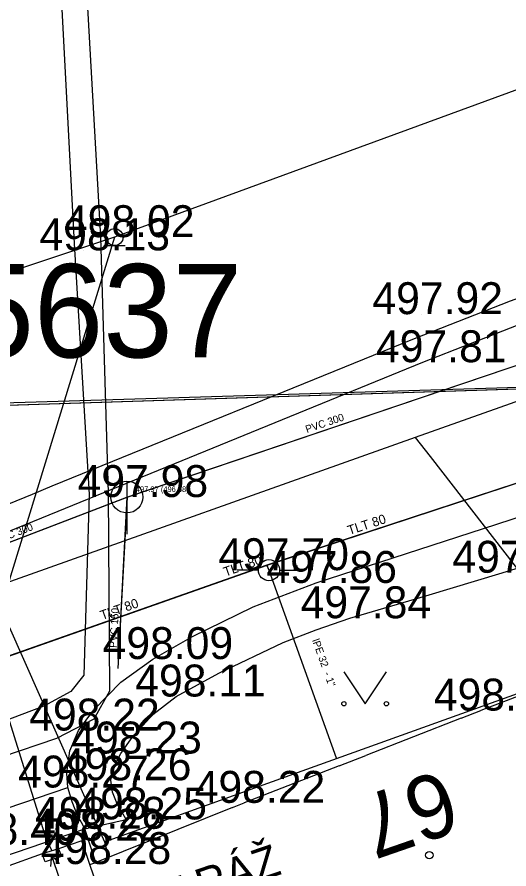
# Model space of a CAD drawing. Extents: x -669642 to -669119, y -1131006 to -1130466.
# Drawn here: x -669629.16 to -669617.6, y -1130641.28 to -1130621.24 of the extents above; entities that cross this region are included whole.
import ezdxf

# ---------------------------------------------------------------- set-up
doc = ezdxf.new("R2010")
doc.units = 0
for name, color, linetype in [('G_Bod_tecka', 7, 'Continuous'), ('G_Bod_vyska', 7, 'Continuous'), ('G_Budovy-znacky', 7, 'Continuous'), ('G_Budovy_Objekty', 7, 'Continuous'), ('G_Budovy_vstupy', 7, 'Continuous'), ('G_Cesty_Schody', 7, 'Continuous'), ('G_Cisla_orientacni', 7, 'Continuous'), ('G_Plochy_zpevnene', 7, 'Continuous'), ('G_Ploty', 7, 'Continuous'), ('G_Popisy_objektu', 7, 'Continuous'), ('G_Site-kanalizace', 7, 'Continuous'), ('G_Site-Rozvadece', 7, 'Continuous'), ('G_Site-Sloupy', 7, 'Continuous'), ('G_Site-vodovod', 7, 'Continuous'), ('G_Z_ELsilove_nadz_kotovane', 7, 'Continuous'), ('G_Z_ELsilove_podz_kotovane', 7, 'Continuous'), ('G_Z_ELsilove_zrusene', 7, 'Continuous'), ('G_Z_KANAL_podz_kotovane', 7, 'Continuous'), ('G_Z_PLYNY_podz_geodeticky', 7, 'Continuous'), ('G_Z_SPOJE_nadz_kotovane', 7, 'Continuous'), ('G_Z_VODA_podz_kotovane', 7, 'Continuous'), ('G_Zelen-Znacky', 7, 'Continuous'), ('Vrstva 11', 7, 'Continuous'), ('Vrstva 2', 7, 'Continuous'), ('Vrstva 26', 7, 'Continuous'), ('Vrstva 3', 7, 'Continuous'), ('Vrstva 4', 7, 'Continuous'), ('Vrstva 6', 7, 'Continuous'), ('Vrstva 62', 7, 'Continuous'), ('Vrstva 8', 7, 'Continuous')]:
    doc.layers.add(name, color=color, linetype=linetype)

msp = doc.modelspace()

# ---------------------------------------------------------------- linework, layer by layer
at = {"layer": 'G_Bod_tecka'}
for p, q in [((-669626.87, -1130626.42), (-669626.87, -1130626.42)), ((-669627.61, -1130626.73), (-669627.61, -1130626.73)), ((-669619.65, -1130628.23), (-669619.65, -1130628.23)), ((-669619.62, -1130629.36), (-669619.62, -1130629.36)), ((-669626.58, -1130632.53), (-669626.58, -1130632.53)), ((-669623.24, -1130634.25), (-669623.24, -1130634.25)), ((-669617.76, -1130634.31), (-669617.76, -1130634.31)), ((-669622.13, -1130634.55), (-669622.13, -1130634.55)), ((-669621.34, -1130635.38), (-669621.34, -1130635.38)), ((-669625.97, -1130636.34), (-669625.97, -1130636.34)), ((-669625.42, -1130637.22), (-669625.42, -1130637.22)), ((-669618.26, -1130637.55), (-669618.26, -1130637.55)), ((-669627.72, -1130638.02), (-669627.72, -1130638.02)), ((-669626.72, -1130638.56), (-669626.72, -1130638.56)), ((-669626.96, -1130639.19), (-669626.96, -1130639.19)), ((-669627.97, -1130639.36), (-669627.97, -1130639.36)), ((-669623.82, -1130639.72), (-669623.82, -1130639.72)), ((-669626.6, -1130640.11), (-669626.6, -1130640.11)), ((-669627.57, -1130640.33), (-669627.57, -1130640.33)), ((-669627.64, -1130640.61), (-669627.64, -1130640.61)), ((-669627.44, -1130641.16), (-669627.44, -1130641.16))]:
    msp.add_line(p, q, dxfattribs=at)
at = {"layer": 'G_Budovy-znacky'}
msp.add_circle((-669619.47, -1130640.951), 0.0875, dxfattribs=at)
at = {"layer": 'G_Budovy_Objekty'}
for p, q in [((-669618.72, -1130637.73), (-669618.26, -1130637.55)), ((-669621.59, -1130638.85), (-669620.96, -1130638.61)), ((-669624.1, -1130639.83), (-669623.82, -1130639.72)), ((-669627.64, -1130640.61), (-669628.19, -1130640.8)), ((-669627.45, -1130641.17), (-669627.64, -1130640.61)), ((-669628.19, -1130640.8), (-669628.57, -1130640.92)), ((-669628.57, -1130640.92), (-669629.44, -1130641.23)), ((-669627.45, -1130641.17), (-669627.31, -1130641.12)), ((-669626.02, -1130645.34), (-669627.45, -1130641.17))]:
    msp.add_line(p, q, dxfattribs=at)
at = {"layer": 'G_Budovy_vstupy'}
for p, q in [((-669615.89, -1130636.64), (-669618.26, -1130637.55)), ((-669618.72, -1130637.73), (-669620.96, -1130638.61)), ((-669621.59, -1130638.85), (-669623.82, -1130639.72)), ((-669624.1, -1130639.83), (-669627.31, -1130641.12))]:
    msp.add_line(p, q, dxfattribs=at)
at = {"layer": 'G_Cesty_Schody'}
msp.add_lwpolyline([(-669627.57, -1130640.33), (-669627.65, -1130640.18), (-669627.74, -1130640.02), (-669627.87, -1130639.7), (-669627.97, -1130639.36)], dxfattribs=at)
at = {"layer": 'G_Plochy_zpevnene'}
for points in [[(-669636.96, -1130636.44), (-669628.58, -1130633.02), (-669619.62, -1130629.36), (-669617.38, -1130628.48), (-669615.68, -1130627.86), (-669614.39, -1130627.44), (-669612.44, -1130626.93), (-669611.45, -1130626.74), (-669610.45, -1130626.6), (-669602.13, -1130625.68), (-669593.8, -1130624.74)], [(-669628.34, -1130632.27), (-669619.82, -1130628.8), (-669617.56, -1130627.92), (-669615.85, -1130627.3), (-669614.55, -1130626.88), (-669612.57, -1130626.37), (-669611.57, -1130626.17), (-669610.52, -1130626.01)], [(-669626.6, -1130640.11), (-669626.71, -1130639.92), (-669626.81, -1130639.74), (-669626.92, -1130639.47), (-669626.96, -1130639.19), (-669626.89, -1130638.87), (-669626.72, -1130638.56), (-669626.44, -1130638.16), (-669625.97, -1130637.64), (-669625.42, -1130637.22), (-669624.42, -1130636.67), (-669622.91, -1130635.95), (-669622.13, -1130635.65), (-669621.34, -1130635.38), (-669619.55, -1130634.85), (-669617.76, -1130634.31), (-669613.8, -1130633.09), (-669609.85, -1130631.87)], [(-669627.72, -1130638.02), (-669627.36, -1130637.53), (-669626.72, -1130636.88), (-669625.97, -1130636.34), (-669625.04, -1130635.81), (-669623.61, -1130635.11), (-669622.13, -1130634.55), (-669618.2, -1130633.27), (-669614.27, -1130631.99)], [(-669630.13, -1130633), (-669628.8, -1130632.46), (-669628.34, -1130632.27)], [(-669627.97, -1130639.36), (-669627.99, -1130639.02), (-669627.92, -1130638.5), (-669627.72, -1130638.02)], [(-669640.046, -1130643.381), (-669639.18, -1130643.15), (-669638.01, -1130642.78), (-669632.99, -1130641.07), (-669627.97, -1130639.36)], [(-669627.57, -1130640.33), (-669626.6, -1130640.11)]]:
    msp.add_lwpolyline(points, dxfattribs=at)
at = {"layer": 'G_Ploty'}
for p in [(-669629.52, -1130641), (-669627.31, -1130641.12)]:
    msp.add_line(p, (-669627.57, -1130640.33), dxfattribs=at)
at = {"layer": 'G_Site-kanalizace'}
msp.add_line((-669626.58, -1130632.155), (-669626.58, -1130633.405), dxfattribs=at)
msp.add_circle((-669626.58, -1130632.53), 0.375, dxfattribs=at)
at = {"layer": 'G_Site-Rozvadece'}
for p, q in [((-669628.19, -1130640.8), (-669628.12, -1130640.98)), ((-669628.5, -1130641.11), (-669628.57, -1130640.92)), ((-669628.12, -1130640.98), (-669628.5, -1130641.11)), ((-669628.35, -1130640.951), (-669628.375, -1130641.218)), ((-669628.066, -1130641.779), (-669628.35, -1130640.951)), ((-669628.166, -1130641.147), (-669628.35, -1130640.951))]:
    msp.add_line(p, q, dxfattribs=at)
at = {"layer": 'G_Site-Sloupy'}
msp.add_line((-669627.12, -1130626.62), (-669626.62, -1130626.62), dxfattribs=at)
msp.add_circle((-669626.87, -1130626.42), 0.2, dxfattribs=at)
at = {"layer": 'G_Site-vodovod'}
for p, q in [((-669623.49, -1130634.25), (-669623.99, -1130634.25)), ((-669622.99, -1130634.25), (-669622.49, -1130634.25))]:
    msp.add_line(p, q, dxfattribs=at)
msp.add_circle((-669623.24, -1130634.25), 0.25, dxfattribs=at)
at = {"layer": 'G_Z_ELsilove_nadz_kotovane'}
for points in [[(-669594.17, -1130629.25), (-669628.973, -1130630.308), (-669631.66, -1130630.39)], [(-669631.66, -1130630.39), (-669628.489, -1130640.551), (-669628.345, -1130640.846)], [(-669627.105, -1130640.64), (-669614.865, -1130636.239), (-669614.514, -1130636.144)], [(-669627.105, -1130640.64), (-669627.015, -1130641)]]:
    msp.add_lwpolyline(points, dxfattribs=at)
at = {"layer": 'G_Z_ELsilove_podz_kotovane'}
for points in [[(-669397.44, -1130624.27), (-669468.22, -1130625.55), (-669528.83, -1130625.04), (-669557.25, -1130628.14), (-669594.17, -1130629.25), (-669631.6, -1130630.45), (-669640.046, -1130636.793)], [(-669631.66, -1130630.39), (-669627.105, -1130640.64)]]:
    msp.add_lwpolyline(points, dxfattribs=at)
at = {"layer": 'G_Z_ELsilove_zrusene'}
for points in [[(-669640.046, -1130567.481), (-669635.611, -1130570.817), (-669633.942, -1130573.294), (-669630.223, -1130581.178), (-669629.551, -1130587.927), (-669629.234, -1130594.896), (-669628.644, -1130602.807), (-669628.112, -1130609.531), (-669628.047, -1130610.349), (-669627.643, -1130618.665), (-669627.204, -1130626.418), (-669627.024, -1130632.43), (-669626.985, -1130637.091), (-669627.357, -1130637.75), (-669628.233, -1130638.205), (-669638.584, -1130641.721), (-669640.046, -1130642.34)], [(-669640.046, -1130567.481), (-669635.611, -1130570.817), (-669633.942, -1130573.294), (-669630.223, -1130581.178), (-669629.551, -1130587.927), (-669629.234, -1130594.896), (-669628.644, -1130602.807), (-669628.112, -1130609.531), (-669628.047, -1130610.349), (-669627.643, -1130618.665), (-669627.204, -1130626.418), (-669627.024, -1130632.43), (-669626.985, -1130637.091), (-669627.357, -1130637.75), (-669628.233, -1130638.205), (-669638.584, -1130641.721), (-669640.046, -1130642.34)], [(-669640.046, -1130568.206), (-669636.413, -1130571.107), (-669634.512, -1130573.604), (-669630.929, -1130581.06), (-669630.253, -1130587.997), (-669629.948, -1130594.874), (-669629.36, -1130602.959), (-669628.815, -1130608.586), (-669628.653, -1130610.26), (-669628.237, -1130618.672), (-669627.816, -1130626.573), (-669627.465, -1130632.468), (-669627.592, -1130636.717), (-669627.899, -1130637.106), (-669628.536, -1130637.449), (-669638.76, -1130641.316), (-669640.046, -1130641.822)], [(-669640.046, -1130568.206), (-669636.413, -1130571.107), (-669634.512, -1130573.604), (-669630.929, -1130581.06), (-669630.253, -1130587.997), (-669629.948, -1130594.874), (-669629.36, -1130602.959), (-669628.815, -1130608.586), (-669628.653, -1130610.26), (-669628.237, -1130618.672), (-669627.816, -1130626.573), (-669627.465, -1130632.468), (-669627.592, -1130636.717), (-669627.899, -1130637.106), (-669628.536, -1130637.449), (-669638.76, -1130641.316), (-669640.046, -1130641.822)]]:
    msp.add_lwpolyline(points, dxfattribs=at)
at = {"layer": 'G_Z_KANAL_podz_kotovane'}
for q in [(-669613.58, -1130628.13), (-669626.79, -1130636.56)]:
    msp.add_line((-669626.58, -1130632.53), q, dxfattribs=at)
msp.add_lwpolyline([(-669640.046, -1130637.7), (-669626.58, -1130632.53)], dxfattribs=at)
at = {"layer": 'G_Z_PLYNY_podz_geodeticky'}
for points in [[(-669573.96, -1130629.65), (-669581.38, -1130628.6), (-669581.53, -1130628.57), (-669583.16, -1130628.26), (-669593.93, -1130626.22), (-669607.16, -1130627.63), (-669611.11, -1130628.05), (-669619.8, -1130631.13), (-669629.68, -1130634.64), (-669633.72, -1130636.12), (-669639.64, -1130638.28), (-669640.046, -1130638.476)], [(-669619.8, -1130631.13), (-669619.45, -1130631.58)], [(-669619.45, -1130631.58), (-669615.51, -1130636.66)]]:
    msp.add_lwpolyline(points, dxfattribs=at)
at = {"layer": 'G_Z_SPOJE_nadz_kotovane'}
for points in [[(-669583.02, -1130610.35), (-669626.87, -1130626.42)], [(-669626.87, -1130626.42), (-669640.046, -1130630.811)], [(-669626.87, -1130626.42), (-669631.95, -1130642.95)]]:
    msp.add_lwpolyline(points, dxfattribs=at)
at = {"layer": 'G_Z_VODA_podz_kotovane'}
for points in [[(-669531.96, -1130637.42), (-669546.93, -1130635.94), (-669548.42, -1130635.75), (-669559.76, -1130634.29), (-669560.05, -1130634.19), (-669567.29, -1130633.4), (-669568.79, -1130632.87), (-669569.21, -1130632.72), (-669569.47, -1130632.63), (-669570.1, -1130632.51), (-669578.28, -1130630.98), (-669579.89, -1130630.56), (-669581.72, -1130630.25), (-669585.7, -1130629.35), (-669586.25, -1130629.23), (-669596.24, -1130628.25), (-669604.69, -1130628.76), (-669605.07, -1130628.78), (-669607.03, -1130629.3), (-669611.32, -1130630.21), (-669612.04, -1130630.44), (-669623.29, -1130634.14), (-669633.8, -1130637.84), (-669640.046, -1130640.302)], [(-669623.29, -1130634.14), (-669623.24, -1130634.25), (-669621.66, -1130638.66)]]:
    msp.add_lwpolyline(points, dxfattribs=at)
at = {"layer": 'G_Zelen-Znacky'}
for p, q in [((-669621.48, -1130636.64), (-669620.98, -1130637.39)), ((-669620.98, -1130637.39), (-669620.48, -1130636.64))]:
    msp.add_line(p, q, dxfattribs=at)
for centre in [(-669621.48, -1130637.39), (-669620.48, -1130637.39)]:
    msp.add_circle(centre, 0.05, dxfattribs=at)
at = {"layer": 'Vrstva 11'}
for q in [(-669613.581, -1130628.128), (-669626.791, -1130636.56)]:
    msp.add_line((-669626.576, -1130632.534), q, dxfattribs=at)
msp.add_lwpolyline([(-669640.046, -1130637.7), (-669626.576, -1130632.534)], dxfattribs=at)
at = {"layer": 'Vrstva 26'}
for points in [[(-669531.955, -1130637.416), (-669546.934, -1130635.937), (-669548.416, -1130635.747), (-669559.759, -1130634.29), (-669560.046, -1130634.192), (-669567.293, -1130633.401), (-669568.793, -1130632.87), (-669569.211, -1130632.722), (-669569.47, -1130632.63), (-669570.098, -1130632.512), (-669578.28, -1130630.977), (-669579.894, -1130630.564), (-669581.724, -1130630.254), (-669585.703, -1130629.349), (-669586.246, -1130629.226), (-669596.236, -1130628.247), (-669604.69, -1130628.76), (-669605.069, -1130628.783), (-669607.034, -1130629.302), (-669611.321, -1130630.207), (-669612.04, -1130630.443), (-669623.293, -1130634.136), (-669633.803, -1130637.835), (-669640.046, -1130640.302)], [(-669623.293, -1130634.136), (-669623.243, -1130634.253), (-669621.657, -1130638.663)]]:
    msp.add_lwpolyline(points, dxfattribs=at)
at = {"layer": 'Vrstva 6'}
msp.add_line((-669623.243, -1130634.253), (-669623.243, -1130634.253), dxfattribs=at)
at = {"layer": 'Vrstva 62'}
msp.add_line((-669594.17, -1130629.25), (-669631.6, -1130630.45), dxfattribs=at)
at = {"layer": 'Vrstva 8'}
msp.add_line((-669626.576, -1130632.534), (-669626.576, -1130632.534), dxfattribs=at)

# ---------------------------------------------------------------- texts
at = {"layer": 'G_Bod_vyska'}
for s, p in [('498.02', (-669628.058, -1130626.42)), ('498.13', (-669628.634, -1130626.73)), ('497.92', (-669620.808, -1130628.23)), ('497.81', (-669620.724, -1130629.36)), ('497.98', (-669627.738, -1130632.53)), ('497.70', (-669624.428, -1130634.25)), ('497.79', (-669618.928, -1130634.31)), ('497.86', (-669623.3, -1130634.55)), ('497.84', (-669622.496, -1130635.38)), ('498.09', (-669627.15, -1130636.34)), ('498.11', (-669626.383, -1130637.22)), ('498.21', (-669619.364, -1130637.55)), ('498.22', (-669628.876, -1130638.02)), ('498.23', (-669627.886, -1130638.56)), ('498.26', (-669628.13, -1130639.19)), ('498.27', (-669629.136, -1130639.36)), ('498.22', (-669624.986, -1130639.72)), ('498.25', (-669627.766, -1130640.11)), ('498.28', (-669628.736, -1130640.33)), ('498.22', (-669628.806, -1130640.61)), ('498.40', (-669630.808, -1130640.71)), ('498.28', (-669628.606, -1130641.16))]:
    msp.add_text(s, height=0.75, dxfattribs=at).set_placement(p)
at = {"layer": 'G_Cisla_orientacni'}
msp.add_text('67', height=1.5, rotation=199.112, dxfattribs=at).set_placement((-669619.139, -1130638.916))
at = {"layer": 'G_Popisy_objektu'}
msp.add_text('GARÁŽ', height=0.75, rotation=18.8915, dxfattribs=at).set_placement((-669626.182, -1130642.506))
at = {"layer": 'Vrstva 2'}
msp.add_text('497.97 (496.68)', height=0.13163, dxfattribs=at).set_placement((-669626.37, -1130632.412))
at = {"layer": 'Vrstva 3'}
for s, rotation, p in [('PVC 300', 18.7091, (-669622.348, -1130631.026)), ('PVC 300', 21.0021, (-669629.646, -1130633.636)), ('PVC 150', 86.9729, (-669626.818, -1130636.081))]:
    msp.add_text(s, height=0.1755, rotation=rotation, dxfattribs=at).set_placement(p)
at = {"layer": 'Vrstva 4'}
msp.add_text('5637', height=2.1939, dxfattribs=at).set_placement((-669630.397, -1130629.248))
for s, height, rotation, p in [('TLT 80', 0.2194, 18.121, (-669621.351, -1130633.425)), ('TLT 80', 0.2194, 19.3822, (-669624.264, -1130634.403)), ('TLT 80', 0.2194, 19.3822, (-669627.162, -1130635.423)), ('lPE 32  - 1"', 0.17551, 289.6538, (-669622.229, -1130635.899))]:
    msp.add_text(s, height=height, rotation=rotation, dxfattribs=at).set_placement(p)

doc.saveas('drawing.dxf')
